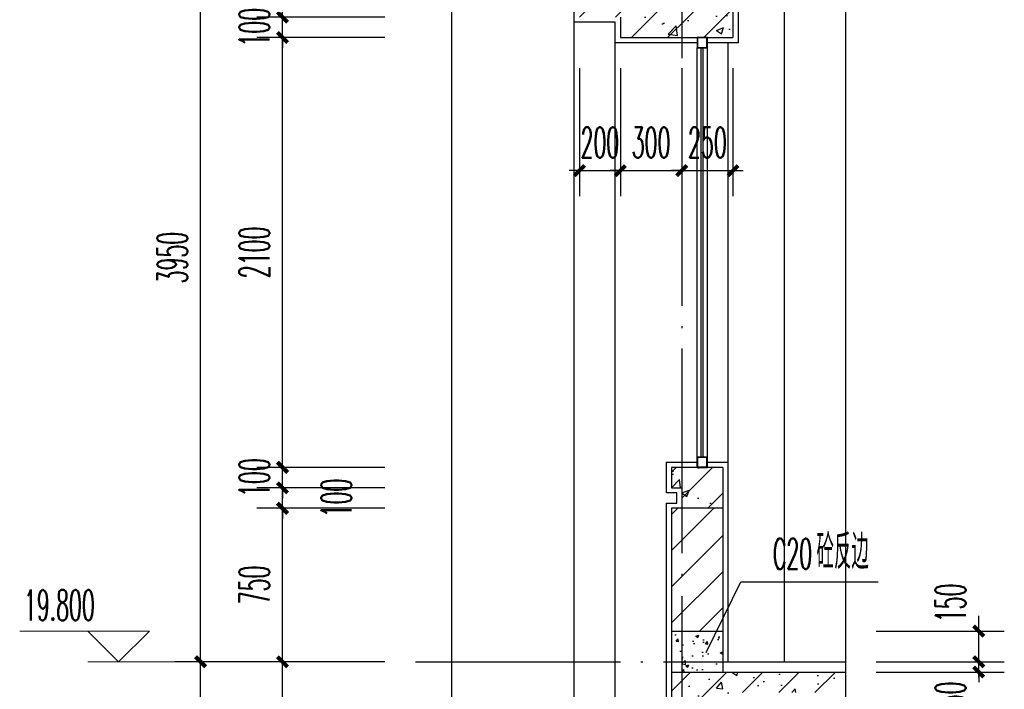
# Model space of a CAD drawing. Extents: x 1779708 to 7299578, y -1121471 to 88434.
# Tile 1027 of 1056: x 7026321 to 7031129, y -954008 to -950736. Entities that reach past the tile are written whole.
import ezdxf

# ---------------------------------------------------------------- set-up
doc = ezdxf.new("R2010")
doc.units = 0
doc.header["$LTSCALE"] = 1000
doc.header["$MEASUREMENT"] = 0
doc.linetypes.add('DOTE', pattern=[2.42, 2, -0.2, 0.02, -0.2])
doc.layers.get('0').update_dxf_attribs({"linetype": 'CONTINUOUS'})
doc.layers.get('Defpoints').update_dxf_attribs({"linetype": 'CONTINUOUS'})
for name, color, linetype in [('AXIS', 3, 'CONTINUOUS'), ('DIM_LEAD', 3, 'CONTINUOUS'), ('DIM_SYMB', 3, 'CONTINUOUS'), ('DOTE', 1, 'DOTE'), ('PUB_TEXT', 7, 'CONTINUOUS'), ('WALL', 255, 'CONTINUOUS'), ('WINDOW', 2, 'CONTINUOUS'), ('填充细线', 8, 'CONTINUOUS'), ('立面中线', 140, 'CONTINUOUS'), ('粉刷线', 213, 'CONTINUOUS')]:
    doc.layers.add(name, color=color, linetype=linetype)
doc.layers.add('DIM_ELEV', color=3, linetype='CONTINUOUS', lineweight=13)
doc.styles.add('_TCH_DIM', font='SIMPLEX.shx', dxfattribs={"width": 0.7, "bigfont": 'GBCBIG.shx'})
doc.styles.add('_TCH_DIM_T3', font='SIMPLEX.shx', dxfattribs={"width": 0.494118, "bigfont": 'GBCBIG.shx'})
doc.dimstyles.new('_TCH_ARCH&&50', dxfattribs={"dimtxt": 148.75, "dimasz": 50, "dimexe": 125, "dimexo": 150, "dimgap": 63.125, "dimtad": 1, "dimdec": 0, "dimzin": 0, "dimdsep": 46, "dimtxsty": '_TCH_DIM_T3', "dimblk": 'ARCHTICK', "dimcen": 0.09, "dimdle": 75, "dimclrt": 7, "dimazin": 2, "dimtfac": 1, "dimtdec": 0, "dimtix": 1, "dimtmove": 2, "dimatfit": 3, "dimfxl": 250, "dimtolj": 1, "dimtzin": 0, "dimarcsym": 0})

# ---------------------------------------------------------------- blocks, each defined once
blk = doc.blocks.new('_ArchTick')
at = {"color": 0, "linetype": 'ByBlock', "const_width": 0.4}
blk.add_lwpolyline([(-0.5, -0.5), (0.5, 0.5)], dxfattribs=at)
blk = doc.blocks.new('*D1055')
at = {"layer": 'AXIS', "color": 0, "lineweight": -2, "transparency": 16777216}
for p, q in [((7027204, -957848.2), (7027204, -953798.2)), ((7028104, -953873.2), (7027079, -953873.2)), ((7028104, -957773.2), (7027079, -957773.2))]:
    blk.add_line(p, q, dxfattribs=at)
at = {"layer": 'Defpoints', "color": 0, "transparency": 16777216}
for p in [(7027204, -953873.2), (7028254, -953873.2), (7028254, -957773.2)]:
    blk.add_point(p, dxfattribs=at)
at = {"layer": 'AXIS', "color": 0, "lineweight": -2, "transparency": 16777216, "xscale": 50, "yscale": 50, "zscale": 50}
for p, rotation in [((7027204, -953873.2), 90), ((7027204, -957773.2), 270)]:
    blk.add_blockref('_ArchTick', p, dxfattribs=dict(at, rotation=rotation))
at = {"layer": 'AXIS', "color": 7, "transparency": 16777216, "insert": (7027066.5, -955823.2), "char_height": 148.75, "attachment_point": 5, "rotation": 90, "style": '_TCH_DIM_T3'}
blk.add_mtext('\\A1;3900', dxfattribs=at)
blk = doc.blocks.new('*D1056')
at = {"layer": 'AXIS', "color": 0, "lineweight": -2, "transparency": 16777216}
for p, q in [((7027204, -953948.2), (7027204, -949848.2)), ((7028104, -949923.2), (7027079, -949923.2)), ((7028104, -953873.2), (7027079, -953873.2))]:
    blk.add_line(p, q, dxfattribs=at)
at = {"layer": 'Defpoints', "color": 0, "transparency": 16777216}
for p in [(7027204, -949923.2), (7028254, -949923.2), (7028254, -953873.2)]:
    blk.add_point(p, dxfattribs=at)
at = {"layer": 'AXIS', "color": 0, "lineweight": -2, "transparency": 16777216, "xscale": 50, "yscale": 50, "zscale": 50}
for p, rotation in [((7027204, -949923.2), 90), ((7027204, -953873.2), 270)]:
    blk.add_blockref('_ArchTick', p, dxfattribs=dict(at, rotation=rotation))
at = {"layer": 'AXIS', "color": 7, "transparency": 16777216, "insert": (7027066.5, -951898.2), "char_height": 148.75, "attachment_point": 5, "rotation": 90, "style": '_TCH_DIM_T3'}
blk.add_mtext('\\A1;3950', dxfattribs=at)
blk = doc.blocks.new('*D1088')
at = {"layer": 'AXIS', "color": 0, "lineweight": -2, "transparency": 16777216}
for p, q in [((7027604, -954598.2), (7027604, -953798.2)), ((7028104, -953873.2), (7027479, -953873.2)), ((7028104, -954523.2), (7027479, -954523.2))]:
    blk.add_line(p, q, dxfattribs=at)
at = {"layer": 'Defpoints', "color": 0, "transparency": 16777216}
for p in [(7027604, -953873.2), (7028254, -953873.2), (7028254, -954523.2)]:
    blk.add_point(p, dxfattribs=at)
at = {"layer": 'AXIS', "color": 0, "lineweight": -2, "transparency": 16777216, "xscale": 50, "yscale": 50, "zscale": 50}
for p, rotation in [((7027604, -953873.2), 90), ((7027604, -954523.2), 270)]:
    blk.add_blockref('_ArchTick', p, dxfattribs=dict(at, rotation=rotation))
at = {"layer": 'AXIS', "color": 7, "transparency": 16777216, "insert": (7027466.5, -954198.2), "char_height": 148.75, "attachment_point": 5, "rotation": 90, "style": '_TCH_DIM_T3'}
blk.add_mtext('\\A1;650', dxfattribs=at)
blk = doc.blocks.new('*D1089')
at = {"layer": 'AXIS', "color": 0, "lineweight": -2, "transparency": 16777216}
for p, q in [((7027604, -953948.2), (7027604, -953048.2)), ((7028104, -953123.2), (7027479, -953123.2)), ((7028104, -953873.2), (7027479, -953873.2))]:
    blk.add_line(p, q, dxfattribs=at)
at = {"layer": 'Defpoints', "color": 0, "transparency": 16777216}
for p in [(7027604, -953123.2), (7028254, -953123.2), (7028254, -953873.2)]:
    blk.add_point(p, dxfattribs=at)
at = {"layer": 'AXIS', "color": 0, "lineweight": -2, "transparency": 16777216, "xscale": 50, "yscale": 50, "zscale": 50}
for p, rotation in [((7027604, -953123.2), 90), ((7027604, -953873.2), 270)]:
    blk.add_blockref('_ArchTick', p, dxfattribs=dict(at, rotation=rotation))
at = {"layer": 'AXIS', "color": 7, "transparency": 16777216, "insert": (7027466.5, -953498.2), "char_height": 148.75, "attachment_point": 5, "rotation": 90, "style": '_TCH_DIM_T3'}
blk.add_mtext('\\A1;750', dxfattribs=at)
blk = doc.blocks.new('*D1090')
at = {"layer": 'AXIS', "color": 0, "lineweight": -2, "transparency": 16777216}
for p, q in [((7027604, -953023.2), (7027604, -952973.2)), ((7028104, -953023.2), (7027479, -953023.2)), ((7027604, -953123.2), (7027604, -953023.2)), ((7028104, -953123.2), (7027479, -953123.2)), ((7027604, -953123.2), (7027604, -953173.2))]:
    blk.add_line(p, q, dxfattribs=at)
at = {"layer": 'Defpoints', "color": 0, "transparency": 16777216}
for p in [(7027604, -953023.2), (7028254, -953023.2), (7028254, -953123.2)]:
    blk.add_point(p, dxfattribs=at)
at = {"layer": 'AXIS', "color": 0, "lineweight": -2, "transparency": 16777216, "xscale": 50, "yscale": 50, "zscale": 50}
for p, rotation in [((7027604, -953023.2), 270), ((7027604, -953123.2), 90)]:
    blk.add_blockref('_ArchTick', p, dxfattribs=dict(at, rotation=rotation))
at = {"layer": 'AXIS', "color": 7, "transparency": 16777216, "insert": (7027866.5, -953073.2), "char_height": 148.75, "attachment_point": 5, "rotation": 90, "style": '_TCH_DIM_T3'}
blk.add_mtext('\\A1;100', dxfattribs=at)
blk = doc.blocks.new('*D1091')
at = {"layer": 'AXIS', "color": 0, "lineweight": -2, "transparency": 16777216}
for p, q in [((7027604, -952923.2), (7027604, -952873.2)), ((7028104, -952923.2), (7027479, -952923.2)), ((7027604, -953023.2), (7027604, -952923.2)), ((7028104, -953023.2), (7027479, -953023.2)), ((7027604, -953023.2), (7027604, -953073.2))]:
    blk.add_line(p, q, dxfattribs=at)
at = {"layer": 'Defpoints', "color": 0, "transparency": 16777216}
for p in [(7027604, -952923.2), (7028254, -952923.2), (7028254, -953023.2)]:
    blk.add_point(p, dxfattribs=at)
at = {"layer": 'AXIS', "color": 0, "lineweight": -2, "transparency": 16777216, "xscale": 50, "yscale": 50, "zscale": 50}
for p, rotation in [((7027604, -952923.2), 270), ((7027604, -953023.2), 90)]:
    blk.add_blockref('_ArchTick', p, dxfattribs=dict(at, rotation=rotation))
at = {"layer": 'AXIS', "color": 7, "transparency": 16777216, "insert": (7027466.5, -952973.2), "char_height": 148.75, "attachment_point": 5, "rotation": 90, "style": '_TCH_DIM_T3'}
blk.add_mtext('\\A1;100', dxfattribs=at)
blk = doc.blocks.new('*D1092')
at = {"layer": 'AXIS', "color": 0, "lineweight": -2, "transparency": 16777216}
for p, q in [((7027604, -952998.2), (7027604, -950748.2)), ((7028104, -950823.2), (7027479, -950823.2)), ((7028104, -952923.2), (7027479, -952923.2))]:
    blk.add_line(p, q, dxfattribs=at)
at = {"layer": 'Defpoints', "color": 0, "transparency": 16777216}
for p in [(7027604, -950823.2), (7028254, -950823.2), (7028254, -952923.2)]:
    blk.add_point(p, dxfattribs=at)
at = {"layer": 'AXIS', "color": 0, "lineweight": -2, "transparency": 16777216, "xscale": 50, "yscale": 50, "zscale": 50}
for p, rotation in [((7027604, -950823.2), 90), ((7027604, -952923.2), 270)]:
    blk.add_blockref('_ArchTick', p, dxfattribs=dict(at, rotation=rotation))
at = {"layer": 'AXIS', "color": 7, "transparency": 16777216, "insert": (7027466.5, -951873.2), "char_height": 148.75, "attachment_point": 5, "rotation": 90, "style": '_TCH_DIM_T3'}
blk.add_mtext('\\A1;2100', dxfattribs=at)
blk = doc.blocks.new('*D1093')
at = {"layer": 'AXIS', "color": 0, "lineweight": -2, "transparency": 16777216}
for p, q in [((7027604, -950723.2), (7027604, -950673.2)), ((7028104, -950723.2), (7027479, -950723.2)), ((7027604, -950823.2), (7027604, -950723.2)), ((7028104, -950823.2), (7027479, -950823.2)), ((7027604, -950823.2), (7027604, -950873.2))]:
    blk.add_line(p, q, dxfattribs=at)
at = {"layer": 'Defpoints', "color": 0, "transparency": 16777216}
for p in [(7027604, -950723.2), (7028254, -950723.2), (7028254, -950823.2)]:
    blk.add_point(p, dxfattribs=at)
at = {"layer": 'AXIS', "color": 0, "lineweight": -2, "transparency": 16777216, "xscale": 50, "yscale": 50, "zscale": 50}
for p, rotation in [((7027604, -950723.2), 270), ((7027604, -950823.2), 90)]:
    blk.add_blockref('_ArchTick', p, dxfattribs=dict(at, rotation=rotation))
at = {"layer": 'AXIS', "color": 7, "transparency": 16777216, "insert": (7027466.5, -950773.2), "char_height": 148.75, "attachment_point": 5, "rotation": 90, "style": '_TCH_DIM_T3'}
blk.add_mtext('\\A1;100', dxfattribs=at)
blk = doc.blocks.new('*D1094')
at = {"layer": 'AXIS', "color": 0, "lineweight": -2, "transparency": 16777216}
for p, q in [((7027604, -950798.2), (7027604, -949848.2)), ((7028104, -949923.2), (7027479, -949923.2)), ((7028104, -950723.2), (7027479, -950723.2))]:
    blk.add_line(p, q, dxfattribs=at)
at = {"layer": 'Defpoints', "color": 0, "transparency": 16777216}
for p in [(7027604, -949923.2), (7028254, -949923.2), (7028254, -950723.2)]:
    blk.add_point(p, dxfattribs=at)
at = {"layer": 'AXIS', "color": 0, "lineweight": -2, "transparency": 16777216, "xscale": 50, "yscale": 50, "zscale": 50}
for p, rotation in [((7027604, -949923.2), 90), ((7027604, -950723.2), 270)]:
    blk.add_blockref('_ArchTick', p, dxfattribs=dict(at, rotation=rotation))
at = {"layer": 'AXIS', "color": 7, "transparency": 16777216, "insert": (7027466.5, -950323.2), "char_height": 148.75, "attachment_point": 5, "rotation": 90, "style": '_TCH_DIM_T3'}
blk.add_mtext('\\A1;800', dxfattribs=at)
blk = doc.blocks.new('*D1112')
at = {"layer": 'AXIS', "color": 0, "lineweight": -2, "transparency": 16777216}
for p, q in [((7031004, -953873.2), (7031004, -953823.2)), ((7030504, -953873.2), (7031129, -953873.2)), ((7031004, -953923.2), (7031004, -953873.2)), ((7030504, -953923.2), (7031129, -953923.2)), ((7031004, -953923.2), (7031004, -953973.2))]:
    blk.add_line(p, q, dxfattribs=at)
at = {"layer": 'Defpoints', "color": 0, "transparency": 16777216}
for p in [(7030354, -953873.2), (7031004, -953873.2), (7030354, -953923.2)]:
    blk.add_point(p, dxfattribs=at)
at = {"layer": 'AXIS', "color": 0, "lineweight": -2, "transparency": 16777216, "xscale": 50, "yscale": 50, "zscale": 50}
for p, rotation in [((7031004, -953873.2), 270), ((7031004, -953923.2), 90)]:
    blk.add_blockref('_ArchTick', p, dxfattribs=dict(at, rotation=rotation))
at = {"layer": 'AXIS', "color": 7, "transparency": 16777216, "insert": (7030866.5, -954032.7), "char_height": 148.75, "attachment_point": 5, "rotation": 90, "style": '_TCH_DIM_T3'}
blk.add_mtext('\\A1;50', dxfattribs=at)
blk = doc.blocks.new('*D1113')
at = {"layer": 'AXIS', "color": 0, "lineweight": -2, "transparency": 16777216}
for p, q in [((7031004, -953948.2), (7031004, -953648.2)), ((7030504, -953723.2), (7031129, -953723.2)), ((7030504, -953873.2), (7031129, -953873.2))]:
    blk.add_line(p, q, dxfattribs=at)
at = {"layer": 'Defpoints', "color": 0, "transparency": 16777216}
for p in [(7030354, -953723.2), (7031004, -953723.2), (7030354, -953873.2)]:
    blk.add_point(p, dxfattribs=at)
at = {"layer": 'AXIS', "color": 0, "lineweight": -2, "transparency": 16777216, "xscale": 50, "yscale": 50, "zscale": 50}
for p, rotation in [((7031004, -953723.2), 90), ((7031004, -953873.2), 270)]:
    blk.add_blockref('_ArchTick', p, dxfattribs=dict(at, rotation=rotation))
at = {"layer": 'AXIS', "color": 7, "transparency": 16777216, "insert": (7030866.5, -953585.7), "char_height": 148.75, "attachment_point": 5, "rotation": 90, "style": '_TCH_DIM_T3'}
blk.add_mtext('\\A1;150', dxfattribs=at)
blk = doc.blocks.new('*D1116')
at = {"layer": 'AXIS', "color": 0, "lineweight": -2, "transparency": 16777216}
for p, q in [((7029054, -950973.2), (7029054, -951598.2)), ((7029254, -950973.2), (7029254, -951598.2)), ((7029054, -951473.2), (7029004, -951473.2)), ((7029054, -951473.2), (7029254, -951473.2)), ((7029254, -951473.2), (7029304, -951473.2))]:
    blk.add_line(p, q, dxfattribs=at)
at = {"layer": 'Defpoints', "color": 0, "transparency": 16777216}
for p in [(7029054, -950823.2), (7029254, -950823.2), (7029254, -951473.2)]:
    blk.add_point(p, dxfattribs=at)
at = {"layer": 'AXIS', "color": 0, "lineweight": -2, "transparency": 16777216, "xscale": 50, "yscale": 50, "zscale": 50}
blk.add_blockref('_ArchTick', (7029054, -951473.2), dxfattribs=at)
at = {"layer": 'AXIS', "color": 0, "lineweight": -2, "transparency": 16777216, "xscale": 50, "yscale": 50, "zscale": 50, "rotation": 180}
blk.add_blockref('_ArchTick', (7029254, -951473.2), dxfattribs=at)
at = {"layer": 'AXIS', "color": 7, "transparency": 16777216, "insert": (7029154, -951335.7), "char_height": 148.75, "attachment_point": 5, "style": '_TCH_DIM_T3'}
blk.add_mtext('\\A1;200', dxfattribs=at)
blk = doc.blocks.new('*D1117')
at = {"layer": 'AXIS', "color": 0, "lineweight": -2, "transparency": 16777216}
for p, q in [((7029254, -950973.2), (7029254, -951598.2)), ((7029554, -950973.2), (7029554, -951598.2)), ((7029254, -951473.2), (7029204, -951473.2)), ((7029254, -951473.2), (7029554, -951473.2)), ((7029554, -951473.2), (7029604, -951473.2))]:
    blk.add_line(p, q, dxfattribs=at)
at = {"layer": 'Defpoints', "color": 0, "transparency": 16777216}
for p in [(7029254, -950823.2), (7029554, -950823.2), (7029554, -951473.2)]:
    blk.add_point(p, dxfattribs=at)
at = {"layer": 'AXIS', "color": 0, "lineweight": -2, "transparency": 16777216, "xscale": 50, "yscale": 50, "zscale": 50}
blk.add_blockref('_ArchTick', (7029254, -951473.2), dxfattribs=at)
at = {"layer": 'AXIS', "color": 0, "lineweight": -2, "transparency": 16777216, "xscale": 50, "yscale": 50, "zscale": 50, "rotation": 180}
blk.add_blockref('_ArchTick', (7029554, -951473.2), dxfattribs=at)
at = {"layer": 'AXIS', "color": 7, "transparency": 16777216, "insert": (7029404, -951335.7), "char_height": 148.75, "attachment_point": 5, "style": '_TCH_DIM_T3'}
blk.add_mtext('\\A1;300', dxfattribs=at)
blk = doc.blocks.new('*D1118')
at = {"layer": 'AXIS', "color": 0, "lineweight": -2, "transparency": 16777216}
for p, q in [((7029554, -950973.2), (7029554, -951598.2)), ((7029804, -950973.2), (7029804, -951598.2)), ((7029554, -951473.2), (7029504, -951473.2)), ((7029554, -951473.2), (7029804, -951473.2)), ((7029804, -951473.2), (7029854, -951473.2))]:
    blk.add_line(p, q, dxfattribs=at)
at = {"layer": 'Defpoints', "color": 0, "transparency": 16777216}
for p in [(7029554, -950823.2), (7029804, -950823.2), (7029804, -951473.2)]:
    blk.add_point(p, dxfattribs=at)
at = {"layer": 'AXIS', "color": 0, "lineweight": -2, "transparency": 16777216, "xscale": 50, "yscale": 50, "zscale": 50}
blk.add_blockref('_ArchTick', (7029554, -951473.2), dxfattribs=at)
at = {"layer": 'AXIS', "color": 0, "lineweight": -2, "transparency": 16777216, "xscale": 50, "yscale": 50, "zscale": 50, "rotation": 180}
blk.add_blockref('_ArchTick', (7029804, -951473.2), dxfattribs=at)
at = {"layer": 'AXIS', "color": 7, "transparency": 16777216, "insert": (7029679, -951335.7), "char_height": 148.75, "attachment_point": 5, "style": '_TCH_DIM_T3'}
blk.add_mtext('\\A1;250', dxfattribs=at)

msp = doc.modelspace()

# ---------------------------------------------------------------- hatches: boundary and pattern name
at = {"layer": '填充细线'}
h = msp.add_hatch(dxfattribs=at)
h.set_pattern_fill('钢筋混凝土', color=114, scale=50)
h.set_pattern_definition([(45, (7028954.01, -950823.25), (-88.3883, 88.3883), []), (50, (7028954.01, -950823.25), (358.63, -31.376), [37.5, -412.5]), (355, (7028954, -950823.25), (-69.376, 376.096), [30, -330]), (100.451, (7028983.9, -950825.86), (289.255, 344.72), [31.87, -350.57]), (46.184, (7028954, -950723.25), (533.62, -82.76), [56.25, -618.75]), (96.636, (7028998.5, -950730.14), (467.33, 487.06), [47.805, -525.86]), (351.184, (7028954, -950723.25), (467.33, 487.06), [45, -495]), (21, (7029004.01, -950748.25), (298.454, -201.31), [37.5, -412.5]), (326, (7029004, -950748.25), (121.66, 362.575), [30, -330]), (71.451, (7029028.9, -950765.02), (420.11, 161.265), [31.87, -350.57]), (37.5, (7028954.01, -950823.25), (6.08, 166.447), [0, -326, 0, -335, 0, -331.25]), (7.5, (7028954.01, -950823.25), (131.535, 197.206), [0, -191, 0, -318.5, 0, -126.25]), (327.5, (7028842.51, -950823.25), (266.911, -11.2774), [0, -125, 0, -390, 0, -517.5]), (317.5, (7028792.51, -950823.25), (291.593, 50.052), [0, -162.5, 0, -259, 0, -367.5])])
h.paths.add_polyline_path([(7029804, -950073.2), (7030354, -950073.2), (7030354, -949973.2), (7029754, -949973.2), (7029754, -948273.2), (7029554, -948273.2), (7029554, -948823.2), (7028954, -948823.2), (7028954, -948923.2), (7029554, -948923.2), (7029554, -950623.2), (7029054, -950623.2), (7029054, -950723.2), (7029254, -950723.2), (7029254, -950823.2), (7029804, -950823.2)])
h = msp.add_hatch(dxfattribs=at)
h.set_pattern_fill('钢筋混凝土', color=114, scale=50)
h.set_pattern_definition([(45, (7029504.01, -953123.25), (-88.39, 88.39), []), (50, (7029504.01, -953123.25), (358.63, -31.38), [37.5, -412.5]), (355, (7029504, -953123.25), (-69.38, 376.1), [30, -330]), (100.45, (7029533.9, -953125.86), (289.25, 344.72), [31.87, -350.57]), (46.18, (7029504, -953023.25), (533.6, -82.76), [56.25, -618.75]), (96.64, (7029548.5, -953030.14), (467.33, 487.06), [47.8, -525.86]), (351.18, (7029504, -953023.25), (467.33, 487.06), [45, -495]), (21, (7029554.01, -953048.25), (298.45, -201.3), [37.5, -412.5]), (326, (7029554, -953048.25), (121.66, 362.58), [30, -330]), (71.45, (7029578.9, -953065.02), (420.1, 161.27), [31.87, -350.57]), (37.5, (7029504.01, -953123.25), (6.08, 166.447), [0, -326, 0, -335, 0, -331.25]), (7.5, (7029504.01, -953123.25), (131.53, 197.21), [0, -191, 0, -318.5, 0, -126.25]), (327.5, (7029392.51, -953123.25), (266.91, -11.277), [0, -125, 0, -390, 0, -517.5]), (317.5, (7029342.51, -953123.25), (291.59, 50.05), [0, -162.5, 0, -259, 0, -367.5])])
h.paths.add_polyline_path([(7029754, -952923.2), (7029504, -952923.2), (7029504, -953023.2), (7029554, -953023.2), (7029554, -953123.2), (7029754, -953123.2)])
h = msp.add_hatch(dxfattribs=at)
h.set_pattern_fill('普通砖', color=114, scale=50)
h.set_pattern_definition([(45, (7029554.01, -953633.49), (-88.388, 88.388), [])])
h.paths.add_polyline_path([(7029754, -953123.2), (7029504, -953123.2), (7029504, -953723.2), (7029754, -953723.2)])
h = msp.add_hatch(dxfattribs=at)
h.set_pattern_fill('混凝土', color=114, scale=20)
h.set_pattern_definition([(50, (7029554.01, -953923.25), (143.45, -12.55), [15, -165]), (355, (7029554.01, -953923.25), (-27.75, 150.44), [12, -132]), (100.45, (7029565.97, -953924.3), (115.7, 137.89), [12.75, -140.23]), (46.184, (7029554.01, -953883.25), (213.45, -33.1), [22.5, -247.5]), (96.64, (7029571.8, -953886), (186.93, 194.82), [19.12, -210.34]), (351.18, (7029554.01, -953883.25), (186.93, 194.82), [18, -198]), (21, (7029574.01, -953893.25), (119.38, -80.524), [15, -165]), (326, (7029574.01, -953893.25), (48.66, 145.03), [12, -132]), (71.45, (7029583.96, -953899.96), (168.045, 64.51), [12.75, -140.23]), (37.5, (7029554.015, -953923.25), (2.432, 66.579), [0, -130.4, 0, -134, 0, -132.5]), (7.5, (7029554.015, -953923.25), (52.614, 78.882), [0, -76.4, 0, -127.4, 0, -50.5]), (327.5, (7029509.415, -953923.25), (106.7645, -4.511), [0, -50, 0, -156, 0, -207]), (317.5, (7029489.415, -953923.25), (116.637, 20.02), [0, -65, 0, -103.6, 0, -147])])
h.paths.add_polyline_path([(7029754, -953723.2), (7029504, -953723.2), (7029504, -953923.2), (7029754, -953923.2)])
h = msp.add_hatch(dxfattribs=at)
h.set_pattern_fill('钢筋混凝土', color=114, scale=50)
h.set_pattern_definition([(45, (7029504.01, -954723.25), (-88.388, 88.388), []), (50, (7029504.01, -954723.25), (358.63, -31.376), [37.5, -412.5]), (355, (7029504, -954723.25), (-69.38, 376.1), [30, -330]), (100.45, (7029533.9, -954725.86), (289.25, 344.72), [31.87, -350.57]), (46.184, (7029504, -954623.25), (533.62, -82.76), [56.25, -618.75]), (96.636, (7029548.5, -954630.14), (467.33, 487.06), [47.8, -525.86]), (351.184, (7029504, -954623.25), (467.33, 487.06), [45, -495]), (21, (7029554.01, -954648.25), (298.45, -201.31), [37.5, -412.5]), (326, (7029554, -954648.25), (121.66, 362.58), [30, -330]), (71.45, (7029578.9, -954665.02), (420.11, 161.27), [31.87, -350.57]), (37.5, (7029504.01, -954723.25), (6.08, 166.447), [0, -326, 0, -335, 0, -331.25]), (7.5, (7029504.01, -954723.25), (131.535, 197.206), [0, -191, 0, -318.5, 0, -126.25]), (327.5, (7029392.51, -954723.25), (266.911, -11.277), [0, -125, 0, -390, 0, -517.5]), (317.5, (7029342.51, -954723.25), (291.593, 50.052), [0, -162.5, 0, -259, 0, -367.5])])
h.paths.add_polyline_path([(7029804, -954023.2), (7030354, -954023.2), (7030354, -953923.2), (7029504, -953923.2), (7029504, -954523.2), (7029554, -954523.2), (7029554, -954623.2), (7029504, -954623.2), (7029504, -954723.2), (7029804, -954723.2)])

# ---------------------------------------------------------------- linework, layer by layer
at = {"layer": 'DIM_ELEV'}
for p, q in [((7026954, -953723.2), (7026320.7, -953723.2)), ((7026804, -953873.2), (7026654, -953723.2)), ((7026804, -953873.2), (7026954, -953723.2)), ((7027604, -953873.2), (7026654, -953873.2))]:
    msp.add_line(p, q, dxfattribs=at)
at = {"layer": 'DIM_LEAD'}
for p, q in [((7029673, -953827.2), (7029843.1, -953481.8)), ((7029673, -953827.2), (7029843.1, -953481.8)), ((7029843.1, -953481.8), (7030512.2, -953481.8))]:
    msp.add_line(p, q, dxfattribs=at)
at = {"layer": 'DIM_SYMB'}
msp.add_lwpolyline([(7030354, -948123.2), (7030354, -961542), (7030459, -961580.2), (7030249, -961617.2), (7030354, -961654.5), (7030354, -975073.2)], dxfattribs=at)
at = {"layer": 'DOTE', "linetype": 'DOTE', "ltscale": 0.5}
for p, q in [((7029554, -949923.2), (7029554, -974923.2)), ((7028254, -953873.2), (7030354, -953873.2))]:
    msp.add_line(p, q, dxfattribs=at)
at = {"layer": 'WALL'}
for p, q in [((7029804, -950073.2), (7029804, -950823.2)), ((7029254, -950723.2), (7029254, -950823.2)), ((7029254, -950823.2), (7029804, -950823.2)), ((7029754, -952923.2), (7029504, -952923.2)), ((7029504, -952923.2), (7029504, -953023.2)), ((7029754, -952923.2), (7029754, -953923.2)), ((7029504, -953023.2), (7029554, -953023.2)), ((7029554, -953023.2), (7029554, -953123.2)), ((7029754, -953123.2), (7029504, -953123.2)), ((7029504, -953123.2), (7029504, -954523.2)), ((7029504, -953723.2), (7029754, -953723.2)), ((7029504, -953923.2), (7030354, -953923.2))]:
    msp.add_line(p, q, dxfattribs=at)
at = {"layer": 'WINDOW'}
for p, q in [((7029629, -952923.2), (7029629, -950873.2)), ((7029679, -952923.2), (7029679, -950873.2))]:
    msp.add_line(p, q, dxfattribs=at)
at = {"layer": 'WINDOW', "color": 4}
for p, q in [((7029649, -952873.2), (7029649, -950873.2)), ((7029659, -952873.2), (7029659, -950873.2))]:
    msp.add_line(p, q, dxfattribs=at)
at = {"layer": 'WINDOW'}
for points in [[(7029679, -950873.2), (7029679, -950823.2), (7029629, -950823.2), (7029629, -950873.2)], [(7029677, -950871.2), (7029677, -950825.2), (7029631, -950825.2), (7029631, -950871.2)], [(7029679, -952923.2), (7029679, -952873.2), (7029629, -952873.2), (7029629, -952923.2)], [(7029677, -952921.2), (7029677, -952875.2), (7029631, -952875.2), (7029631, -952921.2)]]:
    msp.add_lwpolyline(points, close=True, dxfattribs=at)
at = {"layer": '立面中线'}
msp.add_line((7030054, -950098.2), (7030054, -953873.2), dxfattribs=at)
at = {"layer": '粉刷线'}
for p, q in [((7028429, -948948.2), (7028429, -966348.2)), ((7029029, -964698.2), (7029029, -950748.2)), ((7029229, -964598.2), (7029229, -950848.2)), ((7029779, -950848.2), (7029779, -952898.2)), ((7029754, -953873.2), (7030354, -953873.2))]:
    msp.add_line(p, q, dxfattribs=at)
for points in [[(7029629, -950848.2), (7029229, -950848.2), (7029229, -950748.2), (7029029, -950748.2), (7029029, -948948.2), (7028929, -948948.2), (7028929, -948798.2), (7029529, -948788.2), (7029529, -948238.2), (7029779, -948248.2), (7029779, -949529.5)], [(7030354, -950098.2), (7029829, -950098.2), (7029829, -950848.2), (7029679, -950848.2)], [(7029629, -954748.2), (7029479, -954748.2), (7029479, -954598.2), (7029529, -954598.2), (7029529, -954548.2), (7029479, -954548.2), (7029479, -953098.2), (7029529, -953098.2), (7029529, -953048.2), (7029479, -953048.2), (7029479, -952898.2), (7029629, -952898.2)], [(7029679, -952898.2), (7029779, -952898.2), (7029779, -953873.2)]]:
    msp.add_lwpolyline(points, dxfattribs=at)

# ---------------------------------------------------------------- texts
at = {"layer": 'PUB_TEXT', "color": 7, "style": '_TCH_DIM'}
for s, height, width, p in [('砼反边', 168.79, 0.7, (7030212.1, -953420)), ('C20', 148.75, 0.494118, (7029998.6, -953420)), ('19.800', 148.75, 0.494118, (7026341, -953670.7))]:
    msp.add_text(s, height=height, dxfattribs=dict(at, width=width)).set_placement(p)

# ---------------------------------------------------------------- dimensions: what is measured, and where the dimension line sits
at = {"layer": 'AXIS'}
for p1, p2, distance, picture, middle in [((7028254, -953873.2), (7028254, -949923.2), 1050, '*D1056', (7027066.5, -951898.2)), ((7028254, -950723.2), (7028254, -949923.2), 650, '*D1094', (7027466.5, -950323.2)), ((7028254, -950823.2), (7028254, -950723.2), 650, '*D1093', (7027466.5, -950773.2)), ((7028254, -952923.2), (7028254, -950823.2), 650, '*D1092', (7027466.5, -951873.2)), ((7029054, -950823.2), (7029254, -950823.2), -650, '*D1116', (7029154, -951335.7)), ((7029254, -950823.2), (7029554, -950823.2), -650, '*D1117', (7029404, -951335.7)), ((7029554, -950823.2), (7029804, -950823.2), -650, '*D1118', (7029679, -951335.7)), ((7028254, -953023.2), (7028254, -952923.2), 650, '*D1091', (7027466.5, -952973.2)), ((7028254, -953873.2), (7028254, -953123.2), 650, '*D1089', (7027466.5, -953498.2)), ((7028254, -957773.2), (7028254, -953873.2), 1050, '*D1055', (7027066.5, -955823.2)), ((7028254, -954523.2), (7028254, -953873.2), 650, '*D1088', (7027466.5, -954198.2))]:
    dim = msp.add_aligned_dim(p1=p1, p2=p2, distance=distance, dimstyle='_TCH_ARCH&&50', dxfattribs=at)
    dim.commit()
    dim.dimension.update_dxf_attribs({"geometry": picture, "text_midpoint": middle})
for base, p1, p2, picture, middle in [((7027604, -953023.2), (7028254, -953123.2), (7028254, -953023.2), '*D1090', (7027866.5, -953073.2)), ((7031004, -953723.2), (7030354, -953873.2), (7030354, -953723.2), '*D1113', (7030866.5, -953585.7)), ((7031004, -953873.2), (7030354, -953923.2), (7030354, -953873.2), '*D1112', (7030866.5, -954032.7))]:
    dim = msp.add_linear_dim(base=base, p1=p1, p2=p2, angle=90, dimstyle='_TCH_ARCH&&50', dxfattribs=at)
    dim.commit()
    dim.dimension.update_dxf_attribs({"geometry": picture, "text_midpoint": middle, "dimtype": 161})

doc.saveas('drawing.dxf')
